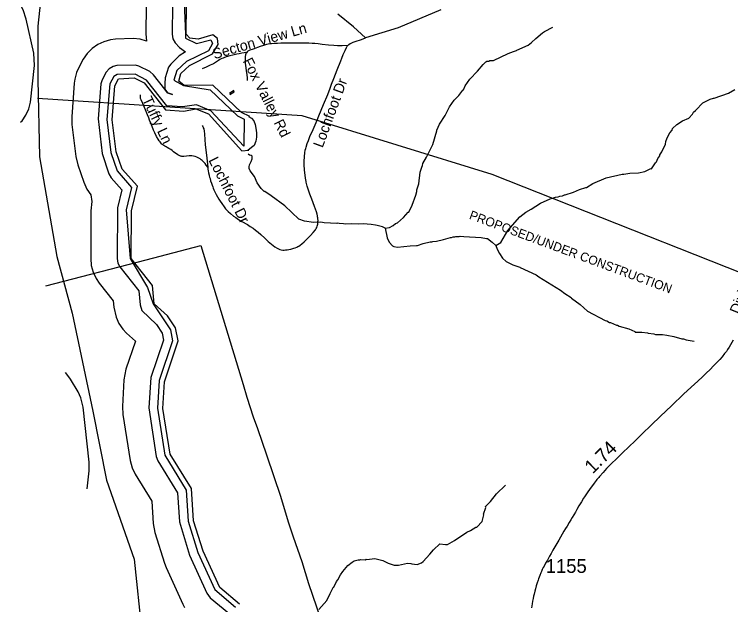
# Model space of a CAD drawing. Extents: x 1383679 to 1536984, y 460658 to 651027.
# Drawn here: x 1400475 to 1406993, y 527907 to 533283 of the extents above; entities that cross this region are included whole.
import ezdxf

# ---------------------------------------------------------------- set-up
doc = ezdxf.new("R2010")
doc.units = 0
for name, color, linetype in [('Default', 7, 'Continuous'), ('Exist Boundary Political CountyLine', 7, 'Continuous'), ('Exist Hydrographic Bay Label', 7, 'Continuous'), ('Exist Hydrographic Buffer Line', 7, 'Continuous'), ('Exist Hydrographic Lake Shore', 7, 'Continuous'), ('Exist Hydrographic Misc Water Feature', 7, 'Continuous'), ('Exist Road Non-System Type 51', 7, 'Continuous'), ('Exist Road Non-System Type 51 Label', 7, 'Continuous'), ('Exist Road Secondary Mileage Hundredths English Label', 7, 'Continuous'), ('Exist Road Secondary Type 51 Attributed', 7, 'Continuous'), ('Exist Road Secondary Type 51 Label', 7, 'Continuous'), ('Exist Road Secondary Type 51 Number Label', 7, 'Continuous'), ('Exist Utilities Electrical Transmission Line', 7, 'Continuous')]:
    doc.layers.add(name, color=color, linetype=linetype)

msp = doc.modelspace()

# ---------------------------------------------------------------- linework, layer by layer
at = {"layer": 'Default'}
msp.add_lwpolyline([(1414764.5, 531171.9), (1411859.6, 529913.4), (1409813.1, 530096.7), (1407949.8, 530585.7), (1404821, 531824.2), (1403093.1, 532358.2), (1400685.9, 532515.9)], dxfattribs=at)
at = {"layer": 'Exist Boundary Political CountyLine'}
msp.add_lwpolyline([(1400474.6, 538074.3), (1400715.6, 537633.1), (1400878.5, 537285.6), (1400986.3, 536987.1), (1401030.7, 536820.1), (1401038, 536784), (1401045, 536731.8), (1401056.2, 536605.5), (1401057.4, 536565.5), (1401056.8, 536535.5), (1401048.1, 536401.6), (1401033.5, 536283.8), (1401020, 536210.1), (1401006.9, 536154.3), (1400688.5, 533173.9), (1400688.5, 532688.7), (1400704.1, 531984.4), (1400860.5, 531076.6), (1401001.3, 530560.2), (1401189, 529668), (1401314.1, 529042), (1401564.4, 528322), (1401634.5, 527655.4)], dxfattribs=at)
at = {"layer": 'Exist Hydrographic Bay Label'}
for points in [[(1402616.4, 532353.8), (1402542.4, 532388.1), (1402280.4, 532636.3), (1402021.3, 532635), (1401972.4, 532675.3), (1401990.4, 532743.9), (1402067.4, 532817.8), (1402277.3, 532921.9), (1402329.4, 533009.5), (1402322.3, 533062.1), (1402281.3, 533095.8), (1402147.3, 533055.8), (1402072.4, 533067.2), (1402039.4, 533100.7), (1402048.4, 533917.8), (1401972.4, 534270.5), (1401762.4, 534589.9)], [(1401538.3, 531059.2), (1401539.3, 531492.5), (1401594.4, 531717.8), (1401455.4, 531871.7), (1401400.3, 532030.3), (1401365.4, 532323.2), (1401388.3, 532631.2), (1401422.4, 532696.2), (1401564.4, 532703.2), (1401655.4, 532658.7), (1401850.4, 532411.8), (1402016.4, 532402), (1402125.4, 532422.8), (1402241.3, 532377.8), (1402543.4, 532040.2), (1402609.3, 532045.4)], [(1402524.7, 527912.7), (1402343.1, 528062.5), (1402192.3, 528394), (1402106.3, 528671.4), (1402087.3, 528963.9), (1401893.3, 529276.3), (1401827.3, 529694.5), (1401840.3, 529937.2), (1401965.3, 530308.9), (1401942.4, 530427.5), (1401869.4, 530537.3), (1401747.4, 530648), (1401733.3, 530812.4), (1401538.3, 531059.2)]]:
    msp.add_lwpolyline(points, dxfattribs=at)
at = {"layer": 'Exist Hydrographic Buffer Line'}
for p, q in [((1402030.6, 533100), (1402033.3, 533064.4)), ((1401925, 532684.8), (1402012.6, 532634.3))]:
    msp.add_line(p, q, dxfattribs=at)
for points in [[(1400531.2, 532300), (1400544.4, 532313.3), (1400580.4, 532364.7), (1400606.9, 532421.5), (1400623.1, 532482.2), (1400657.9, 532816.5), (1400651.3, 532929.9), (1400583.2, 533239.8), (1400553.7, 533323.3), (1400522.2, 533386.2), (1400553.9, 533488.1), (1400642.6, 533695.5), (1400666.2, 533774.6), (1400671.6, 533837.1), (1400644.4, 534191.3), (1400616.4, 534304.7)], [(1401919.5, 533905.1), (1401910.6, 533101.4), (1401917.8, 533059), (1401938.6, 533022.9), (1401978.2, 532982.3), (1402030.8, 532940.8), (1401975.4, 532903.8), (1401898.4, 532829.8), (1401877.6, 532803.2), (1401847.6, 532705), (1401845.4, 532653.9), (1401843.8, 532602.1), (1401869.6, 532569.4), (1401912.3, 532551.6)], [(1401999.5, 533913.1), (1402030.6, 533100)], [(1401679.2, 533880.8), (1401670.6, 533104), (1401676.1, 533037.6), (1401618.1, 533057.1), (1401555.6, 533062.6), (1401396.1, 533055.2), (1401351.1, 533050.2), (1401290.5, 533033.9), (1401233.6, 533007.4), (1401182.2, 532971.4), (1401137.8, 532927), (1401101.8, 532875.6), (1401060.6, 532797.6), (1401041.2, 532753.8), (1401025, 532693.1), (1401020.5, 532657.4), (1400997.5, 532349.3), (1400999.1, 532279.8), (1401034, 531987), (1401051.5, 531911.7), (1401106.5, 531753.1), (1401134.8, 531691.1), (1401170.8, 531639.7), (1401180.9, 531577.3), (1401170.6, 531492.7), (1401169.6, 531059.5), (1401175, 530996.1), (1401191.2, 530935.5), (1401217.8, 530878.6), (1401247.1, 530835.4), (1401375, 530673.5), (1401379.9, 530616.8), (1401400.3, 530524.3), (1401426.8, 530467.4), (1401462.8, 530416), (1401496.6, 530380.9), (1401576.7, 530308.2), (1401490.4, 530051.3), (1401472.1, 529955.8), (1401459.1, 529713.1), (1401463, 529637.7), (1401529, 529219.5), (1401546.3, 529152.5), (1401572.8, 529095.7), (1401725.2, 528850), (1401738.3, 528647.5), (1401753.7, 528564.1), (1401839.7, 528286.7), (1401855.9, 528244.3), (1402006.7, 527912.7), (1402022.6, 527881.8)], [(1402033.3, 533064.4), (1402132.5, 533015.7), (1402263.6, 533050.8), (1402279.1, 533017.4), (1402240.2, 532951.8), (1402040.9, 532853), (1401953.9, 532772.1), (1401925, 532684.8)], [(1401912.3, 532551.6), (1401869.6, 532569.4), (1401843.8, 532602.1), (1401740.8, 532732.4), (1401706.6, 532762), (1401608.3, 532810.4), (1401576.4, 532820.7), (1401407.8, 532815.5), (1401372.6, 532808.4), (1401336.5, 532787.5), (1401309.6, 532755.6), (1401273.2, 532686.3), (1401261.3, 532651.4), (1401236.9, 532331.5), (1401272.4, 532015.5), (1401333.2, 531831.7), (1401354.6, 531793.9), (1401454, 531684), (1401414, 531520.4), (1401409.6, 531058.9), (1401416.8, 531017.5), (1401435.4, 530984.2), (1401608.1, 530765.7), (1401619.1, 530637.2), (1401634.6, 530587.4), (1401769, 530457.8), (1401820.4, 530380.4), (1401832.7, 530316.5), (1401717.9, 529974.8), (1401698.7, 529700.3), (1401766.1, 529257), (1401780.6, 529215.7), (1401960.8, 528925.5), (1401977.8, 528663), (1402068.9, 528357.8), (1402225.2, 528012.1), (1402257.3, 527969.9), (1402427.3, 527829.6)], [(1402012.6, 532634.3), (1402255.7, 532595.6), (1402506.1, 532358.5), (1402567, 532327.9), (1402561.4, 532081.8), (1402262.4, 532403.8), (1402131.1, 532459.4), (1402005.1, 532441.6), (1401861.9, 532450.1), (1401678, 532682.9), (1401573.1, 532738.5), (1401411.6, 532735.6), (1401378.9, 532715.6), (1401344.1, 532649.2), (1401316.7, 532325.5), (1401351.9, 532025), (1401408.8, 531857.9), (1401541.8, 531706.2), (1401491.7, 531501.4), (1401529.6, 531058.6), (1401685.7, 530796.4), (1401738.6, 530647.4), (1401830.1, 530510.3), (1401895.9, 530411.4), (1401915.3, 530311), (1401793.7, 529949.3), (1401778.6, 529696), (1401845.1, 529269.4), (1402039.3, 528950.7), (1402057.7, 528668.2), (1402145.3, 528381.5), (1402298, 528045.3), (1402486.4, 527884.5)], [(1401138.1, 528963.1), (1401156.4, 529126.3), (1401156.4, 529206.3), (1401100.4, 529706.4), (1401080.9, 529789.5), (1401054.3, 529846.3), (1400987.2, 529959.6), (1400953.4, 530007.3), (1400938.8, 530022)]]:
    msp.add_lwpolyline(points, dxfattribs=at)
at = {"layer": 'Exist Hydrographic Lake Shore'}
msp.add_lwpolyline([(1402605.9, 532351.1), (1402634, 532337.7), (1402653.8, 532314.3), (1402664.7, 532278.3), (1402671.7, 532245.8), (1402679, 532204.4), (1402679, 532163), (1402671.7, 532127), (1402655.5, 532089.1), (1402632.2, 532071.1), (1402598.8, 532042.6)], dxfattribs=at)
at = {"layer": 'Exist Hydrographic Misc Water Feature'}
for points in [[(1403848, 531335.5), (1403889.2, 531342.7), (1403921.6, 531360), (1403943.9, 531377.5), (1403962.1, 531385), (1404015.1, 531431.8), (1404059.2, 531480.5), (1404064.3, 531482.7), (1404093.6, 531546), (1404127.7, 531637.2), (1404136.3, 531669), (1404136.7, 531685), (1404153.9, 531740.6), (1404168.2, 531844.2), (1404181.2, 531891.9), (1404189.5, 531907.7), (1404191.8, 531923.7), (1404224.7, 531981.9), (1404281.7, 532097.5), (1404320.3, 532220.6), (1404320.5, 532228.6), (1404343.7, 532284.1), (1404393.4, 532362.9), (1404435.1, 532441.9), (1404476.9, 532500.1), (1404519.3, 532544), (1404554.4, 532591.2), (1404560.5, 532595.1), (1404577.2, 532630.7), (1404620.6, 532693.7), (1404688.2, 532764.1), (1404739.5, 532826.9), (1404764, 532850.4), (1404774.2, 532856.1), (1404794.2, 532857.7), (1404802.3, 532861.5), (1404834.4, 532862.8), (1404967.8, 532925.8), (1405016.2, 532944.7), (1405044.4, 532952), (1405046.5, 532958), (1405149.4, 533001.7), (1405179.9, 533024.9), (1405218.7, 533062.1), (1405281.9, 533114.6), (1405298.2, 533126.2), (1405373.1, 533166.5)], [(1404857.2, 531177.1), (1404900.4, 531204), (1404964.8, 531314.6), (1405075.5, 531438), (1405128.5, 531482.8), (1405177, 531507.7), (1405262.2, 531563.7), (1405351.1, 531601.7), (1405399.4, 531616.6), (1405423.5, 531620.1), (1405439.7, 531627.7), (1405463.8, 531631.2), (1405480, 531638.8), (1405488, 531638.6), (1405562, 531664.4), (1405617.1, 531687.7), (1405675.5, 531706.7), (1405681.4, 531706.3), (1405738.2, 531743), (1405859.4, 531794.2), (1406004.1, 531827), (1406020.1, 531826.6), (1406076.4, 531835.3), (1406152.5, 531839.6), (1406211.7, 531852.6), (1406267.3, 531878.7), (1406273.2, 531876.9), (1406308.5, 531932.1), (1406316.6, 531939.9), (1406331.4, 531971.5), (1406347.9, 531995.2), (1406348.1, 532003.2), (1406366.6, 532030.7), (1406398.2, 532102), (1406402.7, 532125.8), (1406415.4, 532157.6), (1406438.4, 532205), (1406458.9, 532228.6), (1406463.3, 532244.5), (1406504, 532279.8), (1406554.9, 532314.3), (1406611.4, 532337.1), (1406644.1, 532372.3), (1406654.5, 532392.1), (1406672.8, 532405.7), (1406674.9, 532411.6), (1406740.4, 532478.1), (1406805.1, 532510.6), (1406835.4, 532520), (1406843.4, 532519.8), (1406972.4, 532564.9), (1407029.2, 532599.6)], [(1402639, 531990.5), (1402631.1, 531998.7), (1402615.2, 532001.1), (1402600.8, 532010.5)], [(1403848, 531335.5), (1403825.3, 531348.1), (1403777.5, 531361.2), (1403761.5, 531361.6), (1403721.8, 531370.5), (1403649.9, 531376.1), (1403606.3, 531371.5), (1403545.8, 531374.4), (1403485.8, 531371.8), (1403469.9, 531376.1), (1403429.9, 531377), (1403415.9, 531381.4), (1403409.9, 531379.5), (1403293.9, 531384.1), (1403262, 531388.8), (1403198, 531386.2), (1403113.6, 531398.6), (1403062.6, 531417.3), (1402935.3, 531540.1), (1402811.2, 531630.8), (1402754, 531668.1), (1402748, 531668.2), (1402720.6, 531696.8), (1402685.7, 531749.6), (1402659, 531806.2), (1402620, 531857), (1402612.5, 531879.2), (1402610.9, 531895.2), (1402613.3, 531911.2), (1402630, 531942.8), (1402638.5, 531966.6), (1402639, 531990.5)], [(1403848, 531335.5), (1403867.1, 531247.2), (1403886.2, 531206.9), (1403915.5, 531176.2), (1403927.4, 531169.9), (1403961.3, 531161.2), (1404077.3, 531174.9), (1404133.7, 531179.3), (1404141.6, 531177.1), (1404194.1, 531195.9), (1404258.4, 531210.5), (1404274.4, 531210.1), (1404282.5, 531213.9), (1404314.6, 531217.2), (1404378.9, 531231.8), (1404443.3, 531250.3), (1404451.3, 531250.1), (1404467.4, 531257.8), (1404483.4, 531257.4), (1404491.5, 531261.2), (1404523.5, 531260.5), (1404531.6, 531264.3), (1404563.5, 531259.6), (1404723.4, 531252), (1404771.2, 531241.6), (1404779.2, 531242.7), (1404822, 531209), (1404857.2, 531177.1)], [(1404857.2, 531177.1), (1404867.1, 531144.8), (1404888.2, 531104.4), (1404917.3, 531063.7), (1404948.7, 531033), (1405010, 531001.6), (1405073.2, 530981), (1405077.5, 530976.2), (1405222.1, 530911), (1405247.7, 530892.4), (1405445.1, 530772), (1405484.5, 530741.1), (1405541.3, 530703.4), (1405543.6, 530697.8), (1405622.3, 530640.1), (1405691, 530578.6), (1405851.2, 530495), (1405867.1, 530490.6), (1405890.9, 530478.1), (1405898.9, 530477.9), (1405954.4, 530452.7), (1405962.4, 530452.5), (1405978.2, 530444.2), (1406065.6, 530418.2), (1406121.8, 530394), (1406125, 530388.9), (1406185, 530387.5), (1406236.8, 530382.4), (1406240.7, 530378.3), (1406292.7, 530373.1), (1406308.6, 530368.8), (1406372.6, 530367.3), (1406412.5, 530362.4), (1406476.2, 530349), (1406547.7, 530327.4), (1406563.7, 530327), (1406587.6, 530318.5), (1406659.3, 530306.9)], [(1403245.6, 527862.7), (1403319.4, 527945), (1403347.2, 528009), (1403376.5, 528063), (1403382.1, 528067.6), (1403407.2, 528119), (1403419.5, 528132.7), (1403442.5, 528178.2), (1403463.2, 528209.7), (1403508.4, 528264.7), (1403547.1, 528295.8), (1403567.3, 528305.3), (1403603.5, 528314.5), (1403619.4, 528314.1), (1403627.5, 528317.9), (1403667.5, 528317.1), (1403675.6, 528320.8), (1403683.5, 528318.7), (1403755.8, 528328.4), (1403827.4, 528309.5), (1403870.9, 528289.5), (1403874.8, 528284.4), (1403930.5, 528267.2), (1403970.5, 528266.2), (1404050.9, 528284.4), (1404082.9, 528283.7), (1404090.9, 528279.5), (1404138.7, 528274.5), (1404179, 528287.6), (1404193.3, 528299.2), (1404256.7, 528367.8), (1404288.1, 528407.7), (1404346.8, 528461.7), (1404398.6, 528454.5), (1404414.7, 528456.2), (1404479.4, 528490.7), (1404593.1, 528568.1), (1404625.5, 528583.4), (1404674.1, 528612.3), (1404682.2, 528614.1), (1404731.3, 528665), (1404745.9, 528726.5), (1404744.8, 528732.6), (1404763.4, 528792.9), (1404762.2, 528800.2), (1404807.3, 528847.2), (1404862.8, 528917.9), (1404944.5, 528996)]]:
    msp.add_lwpolyline(points, dxfattribs=at)
at = {"layer": 'Exist Road Non-System Type 51'}
for points in [[(1403510, 532999.9), (1403513.9, 533003.8), (1403518.5, 533008), (1403530.9, 533016.3), (1403539.8, 533020.3), (1403558.3, 533028.3), (1403585.2, 533038.2), (1403623.4, 533051.1), (1403632.6, 533054.2), (1403669, 533067.9)], [(1403510, 532999.9), (1403457, 532997.3), (1403430.4, 532996.4), (1403414.1, 532996.9), (1403382.5, 532998.1), (1403333.9, 533002.9), (1403274.2, 533009.5), (1403238.1, 533012.9), (1403210.1, 533016), (1403184.3, 533017.9), (1403155.5, 533019.2), (1403112.3, 533020.2), (1403050.4, 533020), (1402992.7, 533019.4), (1402898.9, 533018.9), (1402870, 533017.9), (1402840.1, 533017.9), (1402813.7, 533015.4), (1402798.7, 533013.5), (1402784.6, 533010.6), (1402770.6, 533007.3), (1402741.8, 532998.5), (1402711.6, 532988.9), (1402647.5, 532966.4), (1402617.1, 532955), (1402605.9, 532950.5), (1402600.2, 532947.1), (1402593.2, 532940.7), (1402586.8, 532933)], [(1403139.4, 532106.6), (1403150, 532134.9), (1403163.9, 532169.7), (1403193.7, 532235.5), (1403212.1, 532277.7), (1403229.9, 532319.6), (1403246.8, 532358.4), (1403289.1, 532461.5), (1403325.9, 532553.9), (1403347, 532610.1), (1403362, 532648.3), (1403382.2, 532700), (1403411.3, 532776.7), (1403444.2, 532859.3), (1403454.1, 532883.3), (1403466.5, 532915.6), (1403475, 532935), (1403483.5, 532953.1), (1403498.2, 532982.2), (1403503.9, 532992.9), (1403510, 532999.9)], [(1402586.8, 532933), (1402576.6, 532933.8), (1402565.4, 532932.9), (1402543.4, 532928.8), (1402521.7, 532924.2), (1402499.2, 532919.4), (1402461.3, 532910.5), (1402435.1, 532904.3), (1402402.3, 532894.4), (1402381, 532888), (1402373.5, 532885), (1402363.7, 532880.8), (1402356.3, 532876.8), (1402345, 532870.1), (1402332.2, 532862.2), (1402312.8, 532849.3), (1402297.3, 532839.3), (1402286.8, 532833.3), (1402271.4, 532825.3), (1402256.4, 532818.9), (1402219.5, 532802.4), (1402183.8, 532787.2)], [(1402586.8, 532933), (1402585.1, 532931), (1402580.6, 532922.1), (1402578.2, 532914.7), (1402575.4, 532900.2), (1402573.5, 532888), (1402573.7, 532875.2), (1402574.3, 532856.7), (1402575.9, 532839.4), (1402578.4, 532816.6), (1402584.2, 532771.7), (1402589.5, 532731.5), (1402592.1, 532703.2), (1402593.7, 532680.8)], [(1402234.3, 531890.3), (1402219.4, 531910.3), (1402209.6, 531923.5), (1402197.4, 531937.4), (1402183.6, 531950.8), (1402175.1, 531958.3), (1402164.1, 531966.3), (1402152.2, 531973.8), (1402142.2, 531979), (1402133.7, 531982.8), (1402120.8, 531987.6), (1402104, 531991.8), (1402089.7, 531993.8), (1402075, 531993.9), (1402066.6, 531993.9), (1402042.1, 531991.4), (1402015.5, 531989.6), (1402008.3, 531989.2), (1401998.6, 531989.7), (1401992.7, 531990.9), (1401986.6, 531992.5), (1401980.3, 531994.4), (1401975.1, 531996.7), (1401967.4, 532000.4), (1401961.3, 532004), (1401948.9, 532011.7), (1401935.8, 532021.8), (1401923.4, 532031.4), (1401910.8, 532041.9), (1401897.7, 532051), (1401880.8, 532061.4), (1401865.7, 532069.4), (1401854.8, 532075.3), (1401845.5, 532081.2), (1401833.6, 532088.6), (1401826.5, 532093.2), (1401819.9, 532098.3), (1401814.4, 532103.5), (1401800.5, 532120.5), (1401792.3, 532131.6), (1401782.6, 532147.1), (1401769.2, 532170.1), (1401752, 532202.7), (1401740.7, 532228.2), (1401718.4, 532285.3), (1401704.5, 532319.9), (1401697.3, 532341.8), (1401686.5, 532368.1), (1401673.1, 532397.8), (1401653, 532449), (1401642.7, 532470.9), (1401627.6, 532503.7), (1401625.3, 532510.8), (1401624, 532515.1), (1401623.3, 532522.3), (1401622.2, 532535.4), (1401622.1, 532549.2)], [(1402436.3, 532553.8), (1402474.6, 532577.9), (1402471.2, 532587.9), (1402432, 532563)], [(1402182.8, 532270.2), (1402188.4, 532260.9), (1402192.1, 532254), (1402194, 532249), (1402197.4, 532239.3), (1402199.1, 532234.5), (1402200.8, 532227.4), (1402201.8, 532221.5), (1402204.5, 532192), (1402211.9, 532094.8), (1402222.9, 532000), (1402228, 531946.1), (1402234.3, 531890.3)], [(1402234.3, 531890.3), (1402236.5, 531874.2), (1402239, 531856.3), (1402242.5, 531838.3), (1402246.9, 531818.5), (1402248.5, 531812.4), (1402251.5, 531800.4), (1402255.4, 531786.8), (1402261, 531767.5), (1402268.7, 531744.1), (1402273.9, 531728), (1402279.9, 531711.5), (1402284.4, 531699.1), (1402290.4, 531684.2), (1402300.8, 531661.7), (1402311.3, 531642.2), (1402323.8, 531619.8), (1402336.8, 531598.5), (1402346.8, 531582.5), (1402362.2, 531560.6), (1402384.6, 531529), (1402397.2, 531512.7), (1402411.6, 531495.8), (1402420.3, 531488), (1402440.8, 531469.4), (1402469.5, 531446.4), (1402490.4, 531431.5), (1402512.9, 531415.9), (1402545.2, 531396.9), (1402595.8, 531368.3), (1402621.7, 531352), (1402647.1, 531335.1), (1402668.9, 531318.3), (1402693.4, 531299.8), (1402718.6, 531276.8), (1402753.3, 531244.4), (1402770.3, 531228.1), (1402784.7, 531214.4), (1402798.1, 531202.5), (1402814.2, 531190.2), (1402846, 531166.6), (1402866.5, 531152.6), (1402879.2, 531146.9), (1402890, 531142.8), (1402903.9, 531138.8), (1402917.6, 531136.7), (1402930.4, 531136.8), (1402941.8, 531137.3), (1402958.3, 531139.1), (1402972.8, 531141.3), (1402991.2, 531145.3), (1403007.8, 531150.3), (1403018.7, 531153.8), (1403030.6, 531157.8), (1403043.9, 531163.1), (1403054.6, 531168.2), (1403063.5, 531173.2), (1403075.9, 531181.3), (1403091, 531192.7), (1403113.1, 531211), (1403146.3, 531245.4), (1403169.2, 531269.3), (1403194.7, 531297.2), (1403214.3, 531321.9), (1403221.7, 531333.2), (1403226.2, 531342.1), (1403231.1, 531353.7), (1403233.4, 531363.3), (1403236.1, 531373.6), (1403237.5, 531385), (1403237.6, 531396.1), (1403238.1, 531404), (1403236.6, 531419.4), (1403234.9, 531430.8), (1403234.1, 531438.9), (1403232.3, 531449.9), (1403231.1, 531456.9), (1403229.2, 531464.4), (1403222.7, 531484.3), (1403205.6, 531532.5), (1403181, 531600), (1403163.7, 531644.2), (1403149.8, 531680.6), (1403143.9, 531700.2), (1403138.8, 531719.5), (1403136.4, 531730.1), (1403132.8, 531743.9), (1403130.4, 531753.6), (1403129, 531760.7), (1403124.4, 531790.4), (1403120.4, 531819.4), (1403116.2, 531863.5), (1403113.2, 531915.8), (1403112.9, 531942.9), (1403115.4, 531987.1), (1403118.9, 532020.5), (1403122.4, 532044.5), (1403125.9, 532059.7), (1403129.4, 532072.9), (1403139.4, 532106.6)]]:
    msp.add_lwpolyline(points, dxfattribs=at)
at = {"layer": 'Exist Road Secondary Type 51 Attributed'}
for points in [[(1404354.2, 533324.9), (1403968.6, 533161.1), (1403669, 533067.9), (1403560.4, 533169.5), (1403419.5, 533284.2)], [(1407015.8, 530315.7), (1406979.1, 530252.9), (1406965, 530230.4), (1406953.5, 530214), (1406938, 530193.1), (1406916.1, 530165.2), (1406895.1, 530140.7), (1406871.2, 530115.8), (1406839.9, 530084.3), (1406802.3, 530046.5), (1406773.4, 530018.6), (1406735, 529981.7), (1406694.6, 529943.8), (1406632.7, 529887.5), (1406563.4, 529823.1), (1406456, 529721.7), (1406352.2, 529621.8), (1406271.1, 529543.4), (1406184.3, 529460.7), (1406125.5, 529403.3), (1406062.1, 529343)], [(1406062.1, 529343), (1406011.1, 529293.6), (1405958.6, 529242.3), (1405903.5, 529187.7), (1405863.2, 529146.4), (1405831.1, 529111), (1405800.1, 529074.9), (1405792.9, 529066), (1405785.5, 529058), (1405775, 529046), (1405769.6, 529039), (1405751.5, 529015.2), (1405735.5, 528993.8), (1405722.6, 528976.5), (1405707.7, 528955.5), (1405692.8, 528933.5), (1405681, 528915.8), (1405664, 528890.1), (1405654.9, 528876), (1405635.1, 528843.9), (1405624.2, 528825.7), (1405612.6, 528806), (1405593.3, 528773.5), (1405586.5, 528761.9), (1405579.5, 528750.2), (1405565.2, 528726.3), (1405550.9, 528702.4), (1405537.1, 528679.1), (1405523.8, 528656.6), (1405503.9, 528622.8), (1405490.2, 528599.6), (1405476, 528575.3), (1405460.9, 528549.7), (1405445.1, 528522.6), (1405428.4, 528493.9), (1405410.8, 528463.7), (1405401.9, 528448.3), (1405384.2, 528417.6), (1405375.6, 528402.6), (1405359.2, 528373.9), (1405344.2, 528347.8), (1405330.8, 528324.2), (1405324.7, 528313.3), (1405308.4, 528283.9), (1405295.1, 528259), (1405287.8, 528244.7), (1405278.6, 528226.1), (1405271.3, 528210.4), (1405265.2, 528196.4), (1405255.7, 528173.2), (1405249.9, 528158.3), (1405243.8, 528141.9), (1405239.7, 528130.2), (1405231.3, 528105), (1405223.1, 528078.2), (1405215.4, 528050.8), (1405210.2, 528030.5), (1405204, 528003.7), (1405199.5, 527983.7), (1405195, 527963.8), (1405189.7, 527938.6), (1405185.3, 527915.3), (1405179.3, 527879)]]:
    msp.add_lwpolyline(points, dxfattribs=at)
at = {"layer": 'Exist Utilities Electrical Transmission Line'}
msp.add_lwpolyline([(1400760.3, 530810.9), (1401675.1, 531046.1), (1402172, 531177.8), (1402556.3, 529912.6), (1402590.9, 529796.6), (1402649.3, 529617.3), (1402687.2, 529510.5), (1402768.7, 529272.9), (1402834.9, 529073.5), (1402895.3, 528894.2), (1402964.8, 528662.7), (1403012.1, 528523.7), (1403091.8, 528300.2), (1403152, 528098.9), (1403261.9, 527782.5)], dxfattribs=at)

# ---------------------------------------------------------------- texts
at = {"layer": 'Default'}
msp.add_text('PROPOSED/UNDER CONSTRUCTION', height=82.021, rotation=339.58707, dxfattribs=at).set_placement((1404607, 531422.2))
at = {"layer": 'Exist Road Non-System Type 51 Label'}
for s, rotation, p in [('Secton View Ln', 16.04789, (1402294.6, 532873.7)), ('Fox Valley Rd', 296.69757, (1402550.6, 532858.4)), ('Lochfoot Dr', 69.77734, (1403279.3, 532061.7)), ('Tuffy Ln', 295.25663, (1401635.4, 532508.3)), ('Lochfoot Dr', 296.8229, (1402239.2, 531955.5))]:
    msp.add_text(s, height=95, rotation=rotation, dxfattribs=at).set_placement(p)
at = {"layer": 'Exist Road Secondary Mileage Hundredths English Label'}
msp.add_text('1.74', height=125, rotation=44.78543, dxfattribs=at).set_placement((1405737.1, 529092.2))
at = {"layer": 'Exist Road Secondary Type 51 Label'}
msp.add_text('Dixie River Rd', height=95, rotation=67.77465, dxfattribs=at).set_placement((1407067.8, 530546.3))
at = {"layer": 'Exist Road Secondary Type 51 Number Label'}
msp.add_text('1155', height=125, dxfattribs=at).set_placement((1405310.8, 528196.7))

doc.saveas('drawing.dxf')
